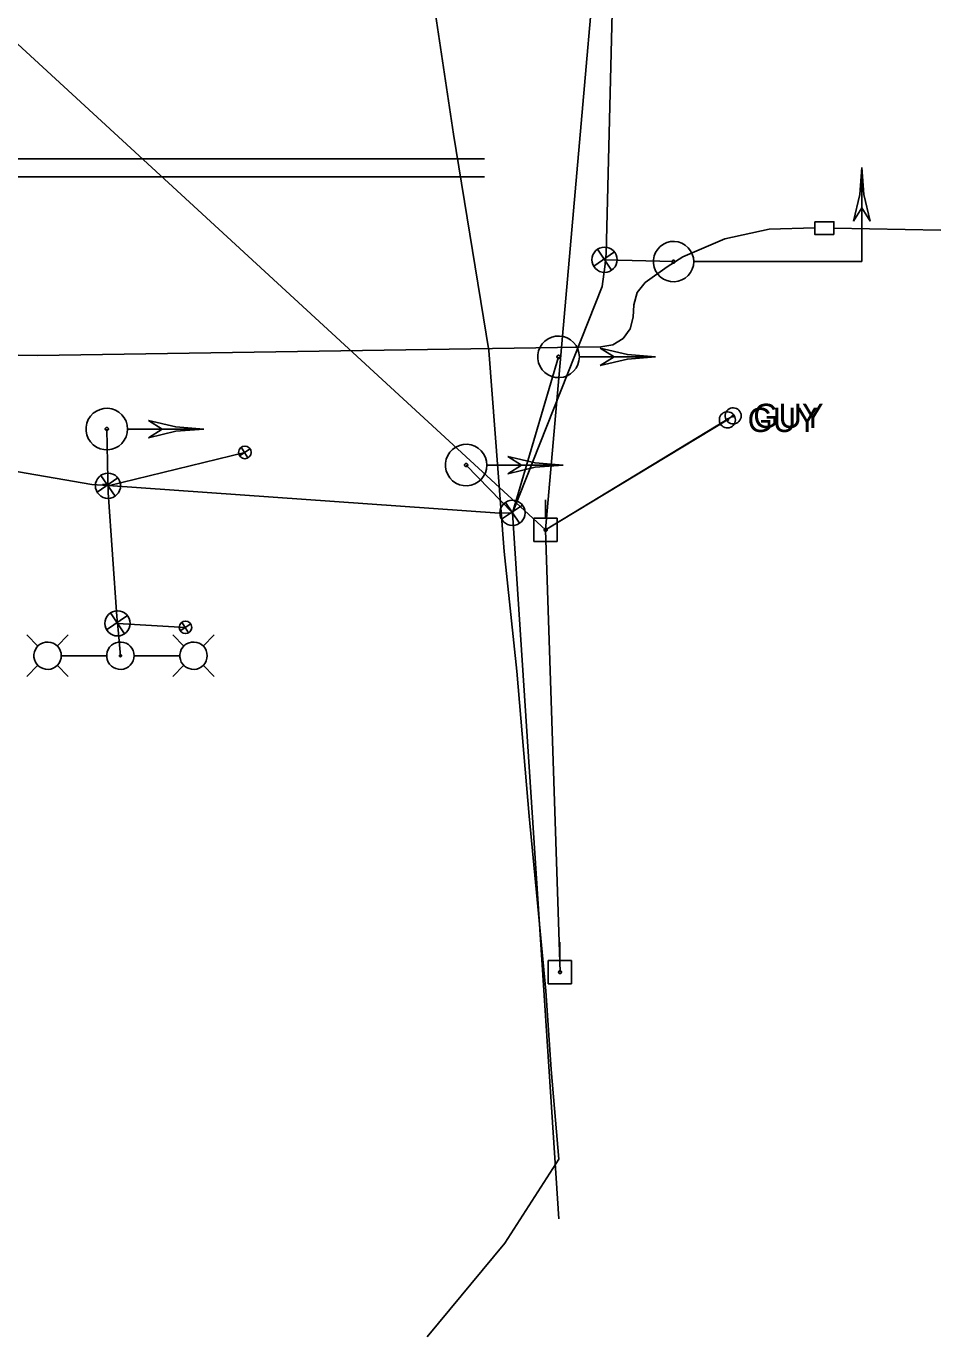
# Model space of a CAD drawing. Extents: x 596028 to 606371, y 330010 to 403088.
# Drawn here: x 605059.1 to 605204.7, y 349691.9 to 349899.9 of the extents above; entities that cross this region are included whole.
import ezdxf

# ---------------------------------------------------------------- set-up
doc = ezdxf.new("R2010")
doc.units = 0
for name, color, linetype in [('E_LTG', 7, 'Continuous'), ('E_LTG_CID', 7, 'Continuous'), ('E_SIG', 7, 'Continuous'), ('E_SIG_Conduit', 7, 'Continuous'), ('E_UTL_E_UG', 7, 'Continuous'), ('E_UTL_EGuyWire', 7, 'Continuous'), ('E_UTL_EPowerPole', 7, 'Continuous'), ('E_UTL_FO_UG', 7, 'Continuous'), ('E_UTL_G_UG', 7, 'Continuous'), ('E_UTL_Loop_UG', 7, 'Continuous'), ('E_UTL_Overhead', 7, 'Continuous'), ('E_UTL_T_UG', 7, 'Continuous')]:
    doc.layers.add(name, color=color, linetype=linetype)

# ---------------------------------------------------------------- blocks, each defined once
blk = doc.blocks.new('_U343')
at = {"layer": 'E_SIG'}
for p, q in [((-6.1, 0.4), (6.1, 0.4)), ((0, 6.1), (0, -6.1))]:
    blk.add_line(p, q, dxfattribs=at)
blk.add_circle((0, 0), 6.1, dxfattribs=at)
blk = doc.blocks.new('_U344')
at = {"layer": 'E_SIG'}
for p, q in [((-6.1, 0.4), (6.1, 0.4)), ((0, 6.1), (0, -6.1))]:
    blk.add_line(p, q, dxfattribs=at)
blk.add_circle((0, 0), 6.1, dxfattribs=at)
blk = doc.blocks.new('_U345')
at = {"layer": 'E_SIG'}
for p, q in [((-6.09, 0.4), (6.1, 0.4)), ((0, 6.1), (0, -6.1))]:
    blk.add_line(p, q, dxfattribs=at)
blk.add_circle((0, 0.01), 6.1, dxfattribs=at)
blk = doc.blocks.new('_U346')
at = {"layer": 'E_SIG'}
for p, q in [((-6.09, 0.4), (6.1, 0.4)), ((0, 6.1), (0, -6.1))]:
    blk.add_line(p, q, dxfattribs=at)
blk.add_circle((0, 0.01), 6.1, dxfattribs=at)
blk = doc.blocks.new('_U356')
at = {"layer": 'E_SIG'}
for p, q in [((-6.09, 0.4), (6.1, 0.4)), ((0, 6.1), (0, -6.1))]:
    blk.add_line(p, q, dxfattribs=at)
blk.add_circle((0, 0.01), 6.1, dxfattribs=at)
blk = doc.blocks.new('_U357')
at = {"layer": 'E_SIG'}
for p, q in [((-6.09, 0.4), (6.1, 0.4)), ((0, 6.1), (0, -6.1))]:
    blk.add_line(p, q, dxfattribs=at)
blk.add_circle((0, 0.01), 6.1, dxfattribs=at)

msp = doc.modelspace()

# ---------------------------------------------------------------- linework, layer by layer
at = {"layer": 'E_LTG'}
for points in [[(605060.94, 349801.47), (605059.17, 349803.25)], [(605064.64, 349799.95), (605064.61, 349800.36), (605064.49, 349800.76), (605064.3, 349801.13), (605064.04, 349801.45), (605063.73, 349801.72), (605063.37, 349801.93), (605062.98, 349802.07), (605062.57, 349802.12), (605062.16, 349802.11), (605061.76, 349802.01), (605061.38, 349801.84), (605061.04, 349801.6), (605060.76, 349801.3), (605060.54, 349800.95), (605060.38, 349800.56), (605060.3, 349800.16), (605060.3, 349799.74), (605060.38, 349799.34), (605060.54, 349798.95), (605060.76, 349798.61), (605061.04, 349798.31), (605061.38, 349798.07), (605061.76, 349797.9), (605062.16, 349797.8), (605062.57, 349797.78), (605062.98, 349797.84), (605063.37, 349797.97), (605063.73, 349798.18), (605064.04, 349798.45), (605064.3, 349798.78), (605064.49, 349799.14), (605064.61, 349799.54), (605064.64, 349799.95)], [(605063.99, 349801.47), (605065.77, 349803.25)], [(605076.21, 349799.95), (605076.17, 349800.36), (605076.05, 349800.76), (605075.87, 349801.13), (605075.61, 349801.45), (605075.3, 349801.72), (605074.94, 349801.93), (605074.55, 349802.07), (605074.14, 349802.12), (605073.73, 349802.1), (605073.32, 349802.01), (605072.95, 349801.84), (605072.61, 349801.6), (605072.32, 349801.3), (605072.1, 349800.95), (605071.95, 349800.56), (605071.87, 349800.16), (605071.87, 349799.74), (605071.95, 349799.34), (605072.1, 349798.95), (605072.32, 349798.61), (605072.61, 349798.31), (605072.95, 349798.07), (605073.32, 349797.9), (605073.73, 349797.8), (605074.14, 349797.78), (605074.55, 349797.84), (605074.94, 349797.97), (605075.3, 349798.18), (605075.61, 349798.45), (605075.87, 349798.78), (605076.05, 349799.14), (605076.17, 349799.54), (605076.21, 349799.95)], [(605084.12, 349801.48), (605082.34, 349803.25)], [(605087.81, 349799.95), (605087.77, 349800.36), (605087.66, 349800.76), (605087.47, 349801.13), (605087.21, 349801.45), (605086.9, 349801.72), (605086.54, 349801.93), (605086.15, 349802.07), (605085.74, 349802.12), (605085.33, 349802.1), (605084.93, 349802.01), (605084.55, 349801.84), (605084.21, 349801.6), (605083.93, 349801.3), (605083.7, 349800.95), (605083.55, 349800.56), (605083.47, 349800.16), (605083.47, 349799.74), (605083.55, 349799.34), (605083.7, 349798.95), (605083.93, 349798.61), (605084.21, 349798.31), (605084.55, 349798.07), (605084.93, 349797.9), (605085.33, 349797.8), (605085.74, 349797.78), (605086.15, 349797.84), (605086.54, 349797.97), (605086.9, 349798.18), (605087.21, 349798.45), (605087.47, 349798.78), (605087.66, 349799.14), (605087.77, 349799.54), (605087.81, 349799.95)], [(605087.16, 349801.48), (605088.94, 349803.25)], [(605064.68, 349799.95), (605071.86, 349799.95)], [(605074.2, 349799.95), (605074.2, 349799.98), (605074.19, 349800.01), (605074.17, 349800.04), (605074.16, 349800.07), (605074.13, 349800.09), (605074.1, 349800.1), (605074.07, 349800.11), (605074.04, 349800.12), (605074.01, 349800.12), (605073.98, 349800.11), (605073.95, 349800.1), (605073.93, 349800.08), (605073.9, 349800.05), (605073.89, 349800.03), (605073.88, 349800), (605073.87, 349799.97), (605073.87, 349799.94), (605073.88, 349799.9), (605073.89, 349799.88), (605073.9, 349799.85), (605073.93, 349799.83), (605073.95, 349799.81), (605073.98, 349799.79), (605074.01, 349799.79), (605074.04, 349799.79), (605074.07, 349799.79), (605074.1, 349799.8), (605074.13, 349799.82), (605074.16, 349799.84), (605074.17, 349799.86), (605074.19, 349799.89), (605074.2, 349799.92), (605074.2, 349799.95)], [(605083.43, 349799.95), (605076.25, 349799.95)], [(605060.94, 349798.43), (605059.17, 349796.65)], [(605063.99, 349798.43), (605065.77, 349796.65)], [(605084.12, 349798.43), (605082.34, 349796.65)], [(605087.16, 349798.43), (605088.94, 349796.65)]]:
    msp.add_lwpolyline(points, dxfattribs=at)
at = {"layer": 'E_LTG_CID'}
msp.add_lwpolyline([(605073.57, 349805.09), (605073.68, 349804.03), (605074.03, 349799.95)], dxfattribs=at)
at = {"layer": 'E_SIG'}
for points in [[(605191.72, 349877.44), (605191.38, 349873.12), (605190.38, 349868.9)], [(605191.72, 349862.49), (605191.72, 349877.44)], [(605191.72, 349877.44), (605192.05, 349873.12), (605193.05, 349868.9)], [(605191.72, 349871.03), (605190.38, 349868.9)], [(605193.05, 349868.9), (605191.72, 349871.03)], [(605165.03, 349862.49), (605164.97, 349863.1), (605164.8, 349863.68), (605164.52, 349864.22), (605164.14, 349864.7), (605163.68, 349865.1), (605163.15, 349865.41), (605162.58, 349865.61), (605161.98, 349865.69), (605161.37, 349865.66), (605160.78, 349865.52), (605160.22, 349865.27), (605159.73, 349864.91), (605159.31, 349864.47), (605158.98, 349863.96), (605158.75, 349863.4), (605158.63, 349862.8), (605158.63, 349862.19), (605158.75, 349861.59), (605158.98, 349861.03), (605159.31, 349860.51), (605159.73, 349860.07), (605160.22, 349859.72), (605160.78, 349859.47), (605161.37, 349859.32), (605161.98, 349859.29), (605162.58, 349859.38), (605163.15, 349859.58), (605163.68, 349859.88), (605164.14, 349860.28), (605164.52, 349860.76), (605164.8, 349861.3), (605164.97, 349861.89), (605165.03, 349862.49)], [(605162.07, 349862.49), (605162.06, 349862.54), (605162.05, 349862.58), (605162.03, 349862.63), (605162, 349862.66), (605161.97, 349862.69), (605161.93, 349862.72), (605161.88, 349862.73), (605161.83, 349862.74), (605161.79, 349862.74), (605161.74, 349862.72), (605161.7, 349862.7), (605161.66, 349862.68), (605161.63, 349862.64), (605161.61, 349862.6), (605161.59, 349862.56), (605161.58, 349862.52), (605161.58, 349862.47), (605161.59, 349862.42), (605161.61, 349862.38), (605161.63, 349862.34), (605161.66, 349862.31), (605161.7, 349862.28), (605161.74, 349862.26), (605161.79, 349862.25), (605161.83, 349862.25), (605161.88, 349862.25), (605161.93, 349862.27), (605161.97, 349862.29), (605162, 349862.32), (605162.03, 349862.36), (605162.05, 349862.4), (605162.06, 349862.45), (605162.07, 349862.49)], [(605191.72, 349862.49), (605165.08, 349862.49)], [(605184.24, 349862.49), (605184.24, 349862.49)], [(605146.88, 349847.38), (605146.82, 349848), (605146.64, 349848.61), (605146.35, 349849.16), (605145.96, 349849.66), (605145.49, 349850.07), (605144.95, 349850.38), (605144.35, 349850.59), (605143.73, 349850.68), (605143.11, 349850.65), (605142.5, 349850.5), (605141.93, 349850.24), (605141.41, 349849.87), (605140.98, 349849.42), (605140.64, 349848.89), (605140.41, 349848.31), (605140.29, 349847.69), (605140.29, 349847.07), (605140.41, 349846.45), (605140.64, 349845.87), (605140.98, 349845.34), (605141.41, 349844.89), (605141.93, 349844.52), (605142.5, 349844.26), (605143.11, 349844.11), (605143.73, 349844.08), (605144.35, 349844.17), (605144.95, 349844.38), (605145.49, 349844.69), (605145.96, 349845.1), (605146.35, 349845.6), (605146.64, 349846.15), (605146.82, 349846.76), (605146.88, 349847.38)], [(605152.38, 349847.38), (605150.18, 349848.76)], [(605158.98, 349847.38), (605154.52, 349847.73), (605150.18, 349848.75)], [(605143.83, 349847.38), (605143.82, 349847.43), (605143.81, 349847.47), (605143.79, 349847.52), (605143.76, 349847.55), (605143.72, 349847.59), (605143.68, 349847.61), (605143.64, 349847.63), (605143.59, 349847.63), (605143.54, 349847.63), (605143.49, 349847.62), (605143.45, 349847.6), (605143.41, 349847.57), (605143.38, 349847.54), (605143.35, 349847.5), (605143.33, 349847.45), (605143.32, 349847.4), (605143.32, 349847.36), (605143.33, 349847.31), (605143.35, 349847.26), (605143.38, 349847.22), (605143.41, 349847.19), (605143.45, 349847.16), (605143.49, 349847.14), (605143.54, 349847.13), (605143.59, 349847.13), (605143.64, 349847.13), (605143.68, 349847.15), (605143.72, 349847.17), (605143.76, 349847.21), (605143.79, 349847.24), (605143.81, 349847.29), (605143.82, 349847.33), (605143.83, 349847.38)], [(605158.97, 349847.38), (605146.93, 349847.38)], [(605158.98, 349847.38), (605154.52, 349847.03), (605150.18, 349846)], [(605150.18, 349846.01), (605152.38, 349847.38)], [(605075.18, 349835.92), (605075.12, 349836.55), (605074.94, 349837.15), (605074.65, 349837.71), (605074.27, 349838.2), (605073.79, 349838.61), (605073.25, 349838.92), (605072.66, 349839.13), (605072.03, 349839.22), (605071.41, 349839.19), (605070.8, 349839.04), (605070.23, 349838.78), (605069.72, 349838.42), (605069.28, 349837.96), (605068.94, 349837.43), (605068.71, 349836.85), (605068.59, 349836.24), (605068.59, 349835.61), (605068.71, 349834.99), (605068.94, 349834.41), (605069.28, 349833.88), (605069.72, 349833.43), (605070.23, 349833.06), (605070.8, 349832.8), (605071.41, 349832.66), (605072.03, 349832.63), (605072.66, 349832.71), (605073.25, 349832.92), (605073.79, 349833.23), (605074.27, 349833.64), (605074.65, 349834.14), (605074.94, 349834.7), (605075.12, 349835.3), (605075.18, 349835.92)], [(605072.13, 349835.92), (605072.13, 349835.97), (605072.11, 349836.02), (605072.09, 349836.06), (605072.06, 349836.1), (605072.02, 349836.13), (605071.98, 349836.15), (605071.94, 349836.17), (605071.89, 349836.17), (605071.84, 349836.17), (605071.8, 349836.16), (605071.75, 349836.14), (605071.71, 349836.11), (605071.68, 349836.08), (605071.65, 349836.04), (605071.64, 349835.99), (605071.63, 349835.95), (605071.63, 349835.9), (605071.64, 349835.85), (605071.65, 349835.81), (605071.68, 349835.77), (605071.71, 349835.73), (605071.75, 349835.7), (605071.8, 349835.68), (605071.84, 349835.67), (605071.89, 349835.67), (605071.94, 349835.68), (605071.98, 349835.69), (605072.02, 349835.72), (605072.06, 349835.75), (605072.09, 349835.79), (605072.11, 349835.83), (605072.13, 349835.87), (605072.13, 349835.92)], [(605087.28, 349835.92), (605075.24, 349835.92)], [(605087.28, 349835.92), (605082.82, 349836.27), (605078.48, 349837.3)], [(605080.68, 349835.92), (605078.48, 349837.3)], [(605087.28, 349835.92), (605082.82, 349835.58), (605078.48, 349834.55)], [(605078.48, 349834.55), (605080.68, 349835.92)], [(605132.21, 349830.21), (605132.15, 349830.83), (605131.98, 349831.43), (605131.69, 349831.99), (605131.3, 349832.49), (605130.83, 349832.9), (605130.28, 349833.21), (605129.69, 349833.41), (605129.07, 349833.5), (605128.44, 349833.47), (605127.83, 349833.33), (605127.26, 349833.07), (605126.75, 349832.7), (605126.32, 349832.25), (605125.98, 349831.72), (605125.75, 349831.14), (605125.63, 349830.52), (605125.63, 349829.89), (605125.75, 349829.28), (605125.98, 349828.7), (605126.32, 349828.17), (605126.75, 349827.71), (605127.26, 349827.35), (605127.83, 349827.09), (605128.44, 349826.94), (605129.07, 349826.91), (605129.69, 349827), (605130.28, 349827.21), (605130.83, 349827.52), (605131.3, 349827.93), (605131.69, 349828.42), (605131.98, 349828.98), (605132.15, 349829.58), (605132.21, 349830.21)], [(605144.31, 349830.21), (605139.86, 349830.55), (605135.51, 349831.58)], [(605137.71, 349830.21), (605135.51, 349831.58)], [(605129.16, 349830.21), (605129.16, 349830.26), (605129.15, 349830.3), (605129.12, 349830.34), (605129.09, 349830.38), (605129.06, 349830.41), (605129.02, 349830.44), (605128.97, 349830.45), (605128.92, 349830.46), (605128.88, 349830.46), (605128.83, 349830.45), (605128.79, 349830.43), (605128.75, 349830.4), (605128.71, 349830.36), (605128.69, 349830.32), (605128.67, 349830.28), (605128.66, 349830.23), (605128.66, 349830.18), (605128.67, 349830.14), (605128.69, 349830.09), (605128.71, 349830.05), (605128.75, 349830.02), (605128.79, 349829.99), (605128.83, 349829.97), (605128.88, 349829.96), (605128.92, 349829.96), (605128.97, 349829.96), (605129.02, 349829.98), (605129.06, 349830), (605129.09, 349830.03), (605129.12, 349830.07), (605129.15, 349830.11), (605129.16, 349830.16), (605129.16, 349830.21)], [(605144.31, 349830.21), (605132.27, 349830.21)], [(605144.31, 349830.21), (605139.86, 349829.86), (605135.51, 349828.83)], [(605135.51, 349828.83), (605137.71, 349830.21)]]:
    msp.add_lwpolyline(points, dxfattribs=at)
at = {"layer": 'E_SIG_Conduit'}
for points in [[(605136.25, 349822.64), (605150.5, 349858.54), (605150.93, 349861.69), (605151.13, 349863.74), (605152.2, 349906.29), (605155.53, 349956.04), (605156.38, 349972.65)], [(605150.87, 349862.8), (605161.82, 349862.49)], [(604987.57, 349858.81), (604991.15, 349851.56), (604994.26, 349849.24), (605002.31, 349845.56), (605010.87, 349842.14), (605024.06, 349838.86), (605035.73, 349832.96), (605069.52, 349827.11), (605072.1, 349826.97), (605134.18, 349822.56), (605136.25, 349822.64)], [(605136.25, 349822.64), (605143.57, 349847.38)], [(605071.88, 349835.92), (605072.03, 349827.98), (605072.1, 349825.85), (605073.45, 349806.16), (605073.56, 349805.09)], [(605128.91, 349830.21), (605136.25, 349822.64)], [(605143.62, 349710.6), (605136.25, 349822.64)]]:
    msp.add_lwpolyline(points, dxfattribs=at)
at = {"layer": 'E_UTL_E_UG'}
msp.add_lwpolyline([(605071.18, 349827.1), (605072.06, 349827.12)], dxfattribs=at)
at = {"layer": 'E_UTL_EGuyWire'}
for p, q in [((605171.28, 349838.02), (605141.52, 349819.92)), ((605141.52, 349819.92), (605170.37, 349837.38))]:
    msp.add_line(p, q, dxfattribs=at)
for points in [[(605171.66, 349837.38), (605171.63, 349837.62), (605171.56, 349837.85), (605171.45, 349838.07), (605171.3, 349838.26), (605171.12, 349838.42), (605170.91, 349838.54), (605170.68, 349838.62), (605170.43, 349838.66), (605170.19, 349838.65), (605169.95, 349838.59), (605169.73, 349838.49), (605169.53, 349838.34), (605169.36, 349838.17), (605169.23, 349837.96), (605169.14, 349837.74), (605169.1, 349837.5), (605169.1, 349837.25), (605169.14, 349837.01), (605169.23, 349836.79), (605169.36, 349836.58), (605169.53, 349836.41), (605169.73, 349836.26), (605169.95, 349836.16), (605170.19, 349836.1), (605170.43, 349836.09), (605170.68, 349836.13), (605170.91, 349836.21), (605171.12, 349836.33), (605171.3, 349836.49), (605171.45, 349836.68), (605171.56, 349836.9), (605171.63, 349837.13), (605171.66, 349837.38)], [(605172.57, 349838.02), (605172.54, 349838.26), (605172.47, 349838.49), (605172.36, 349838.71), (605172.21, 349838.9), (605172.03, 349839.06), (605171.82, 349839.18), (605171.58, 349839.26), (605171.34, 349839.3), (605171.1, 349839.29), (605170.86, 349839.23), (605170.64, 349839.13), (605170.44, 349838.99), (605170.27, 349838.81), (605170.14, 349838.6), (605170.05, 349838.38), (605170, 349838.14), (605170, 349837.89), (605170.05, 349837.65), (605170.14, 349837.43), (605170.27, 349837.22), (605170.44, 349837.05), (605170.64, 349836.9), (605170.86, 349836.8), (605171.1, 349836.75), (605171.34, 349836.73), (605171.58, 349836.77), (605171.82, 349836.85), (605172.03, 349836.97), (605172.21, 349837.13), (605172.36, 349837.32), (605172.47, 349837.54), (605172.54, 349837.77), (605172.57, 349838.02)], [(605170.53, 349837.38), (605170.53, 349837.41), (605170.52, 349837.43), (605170.51, 349837.46), (605170.49, 349837.49), (605170.47, 349837.51), (605170.44, 349837.52), (605170.41, 349837.53), (605170.38, 349837.54), (605170.35, 349837.53), (605170.32, 349837.53), (605170.29, 349837.51), (605170.27, 349837.5), (605170.25, 349837.47), (605170.23, 349837.45), (605170.22, 349837.42), (605170.21, 349837.39), (605170.21, 349837.36), (605170.22, 349837.33), (605170.23, 349837.3), (605170.25, 349837.28), (605170.27, 349837.25), (605170.29, 349837.24), (605170.32, 349837.22), (605170.35, 349837.22), (605170.38, 349837.21), (605170.41, 349837.22), (605170.44, 349837.23), (605170.47, 349837.24), (605170.49, 349837.26), (605170.51, 349837.29), (605170.52, 349837.32), (605170.53, 349837.34), (605170.53, 349837.38)], [(605171.44, 349838.02), (605171.44, 349838.05), (605171.43, 349838.08), (605171.42, 349838.1), (605171.4, 349838.13), (605171.38, 349838.15), (605171.35, 349838.16), (605171.32, 349838.17), (605171.29, 349838.18), (605171.26, 349838.17), (605171.23, 349838.17), (605171.2, 349838.15), (605171.18, 349838.14), (605171.16, 349838.12), (605171.14, 349838.09), (605171.13, 349838.06), (605171.12, 349838.03), (605171.12, 349838), (605171.13, 349837.97), (605171.14, 349837.94), (605171.16, 349837.92), (605171.18, 349837.89), (605171.2, 349837.88), (605171.23, 349837.86), (605171.26, 349837.86), (605171.29, 349837.86), (605171.32, 349837.86), (605171.35, 349837.87), (605171.38, 349837.89), (605171.4, 349837.91), (605171.42, 349837.93), (605171.43, 349837.96), (605171.44, 349837.99), (605171.44, 349838.02)]]:
    msp.add_lwpolyline(points, dxfattribs=at)
at = {"layer": 'E_UTL_EPowerPole'}
for points in [[(605141.49, 349821.76), (605141.49, 349824.67)], [(605143.34, 349821.76), (605139.65, 349821.76)], [(605139.65, 349821.76), (605139.65, 349818.07)], [(605143.34, 349818.07), (605143.34, 349821.76)], [(605141.76, 349819.92), (605141.76, 349819.97), (605141.75, 349820.01), (605141.73, 349820.05), (605141.7, 349820.09), (605141.66, 349820.12), (605141.62, 349820.14), (605141.58, 349820.15), (605141.54, 349820.16), (605141.49, 349820.16), (605141.45, 349820.15), (605141.41, 349820.13), (605141.37, 349820.1), (605141.34, 349820.07), (605141.31, 349820.03), (605141.3, 349819.99), (605141.29, 349819.94), (605141.29, 349819.9), (605141.3, 349819.85), (605141.31, 349819.81), (605141.34, 349819.77), (605141.37, 349819.74), (605141.41, 349819.71), (605141.45, 349819.7), (605141.49, 349819.68), (605141.54, 349819.68), (605141.58, 349819.69), (605141.62, 349819.7), (605141.66, 349819.73), (605141.7, 349819.76), (605141.73, 349819.79), (605141.75, 349819.83), (605141.76, 349819.88), (605141.76, 349819.92)], [(605139.65, 349818.07), (605143.34, 349818.07)], [(605143.78, 349751.58), (605143.78, 349754.49)], [(605145.62, 349751.58), (605141.94, 349751.58)], [(605141.94, 349751.58), (605141.94, 349747.89)], [(605145.62, 349747.89), (605145.62, 349751.58)], [(605144.05, 349749.74), (605144.05, 349749.78), (605144.03, 349749.82), (605144.01, 349749.86), (605143.99, 349749.9), (605143.95, 349749.93), (605143.91, 349749.95), (605143.87, 349749.97), (605143.82, 349749.97), (605143.78, 349749.97), (605143.73, 349749.96), (605143.69, 349749.94), (605143.66, 349749.92), (605143.63, 349749.88), (605143.6, 349749.84), (605143.58, 349749.8), (605143.58, 349749.76), (605143.58, 349749.71), (605143.58, 349749.67), (605143.6, 349749.63), (605143.63, 349749.59), (605143.66, 349749.56), (605143.69, 349749.53), (605143.73, 349749.51), (605143.78, 349749.5), (605143.82, 349749.5), (605143.87, 349749.5), (605143.91, 349749.52), (605143.95, 349749.54), (605143.99, 349749.57), (605144.01, 349749.61), (605144.03, 349749.65), (605144.05, 349749.69), (605144.05, 349749.74)], [(605141.94, 349747.89), (605145.62, 349747.89)]]:
    msp.add_lwpolyline(points, dxfattribs=at)
at = {"layer": 'E_UTL_FO_UG'}
msp.add_line((605187.26, 349867.8), (605204.25, 349867.51), dxfattribs=at)
msp.add_lwpolyline([(605184.26, 349868.82), (605187.27, 349868.81), (605187.26, 349866.81), (605184.25, 349866.82)], close=True, dxfattribs=at)
for points in [[(605150.31, 349848.98), (605152.19, 349849.3), (605153.82, 349850.3), (605154.96, 349851.84), (605155.43, 349853.69), (605155.55, 349855.61), (605156.08, 349857.57), (605157.35, 349859.16), (605160.84, 349861.69), (605163.32, 349863.23), (605169.96, 349866.1), (605177.03, 349867.65), (605184.26, 349867.83)], [(604952.65, 349850.77), (604952.63, 349849.43), (605060.89, 349847.58), (605150.31, 349848.98)]]:
    msp.add_lwpolyline(points, dxfattribs=at)
at = {"layer": 'E_UTL_G_UG'}
msp.add_lwpolyline([(605122.71, 349691.86), (605135.04, 349706.7), (605143.62, 349720.07), (605142.42, 349734.3), (605141.58, 349746.74), (605140.16, 349761.27), (605138.91, 349774.5), (605136.95, 349797.49), (605134.93, 349816.48), (605132.5, 349848.41), (605126.9, 349882.7), (605123.42, 349906.07), (605114.39, 349979.35)], dxfattribs=at)
at = {"layer": 'E_UTL_Loop_UG'}
msp.add_line((605072.07, 349826.92), (605093.79, 349832.22), dxfattribs=at)
msp.add_lwpolyline([(605073.57, 349805.08), (605084.37, 349804.45)], dxfattribs=at)
at = {"layer": 'E_UTL_Overhead'}
msp.add_line((604968.54, 349979.07), (605141.52, 349819.92), dxfattribs=at)
msp.add_lwpolyline([(605143.81, 349749.74), (605141.52, 349819.92), (605155.11, 349974.85), (605253.26, 349974.25), (605333.85, 349972.88), (605354.11, 349970.8), (605513.44, 349968.29), (605659.83, 349966.5)], dxfattribs=at)
at = {"layer": 'E_UTL_T_UG'}
for p, q in [((604990.59, 349878.82), (605131.85, 349878.82)), ((604989.88, 349875.93), (605131.85, 349875.93))]:
    msp.add_line(p, q, dxfattribs=at)

# ---------------------------------------------------------------- block references
at = {"layer": 'E_SIG_Conduit'}
for name, p, xscale, yscale, rotation in [('_U356', (605150.88, 349862.79), 0.32808333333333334, 0.3280833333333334, 34.193210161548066), ('_U343', (605093.79, 349832.22), 0.16404166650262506, 0.16404166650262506, 122.69997330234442), ('_U345', (605072.07, 349826.92), 0.32808333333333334, 0.3280833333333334, 34.193210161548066), ('_U357', (605136.27, 349822.62), 0.32808333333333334, 0.3280833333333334, 34.193210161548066), ('_U346', (605073.57, 349805.08), 0.32808333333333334, 0.3280833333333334, 34.193210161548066), ('_U344', (605084.37, 349804.45), 0.16404166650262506, 0.16404166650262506, 122.69997330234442)]:
    msp.add_blockref(name, p, dxfattribs=dict(at, xscale=xscale, yscale=yscale, rotation=rotation))

# ---------------------------------------------------------------- texts
at = {"layer": 'E_UTL_EGuyWire'}
for p in [(605174.49, 349836.09), (605173.58, 349835.45)]:
    msp.add_text('GUY', height=3.85, dxfattribs=at).set_placement(p)

doc.saveas('drawing.dxf')
